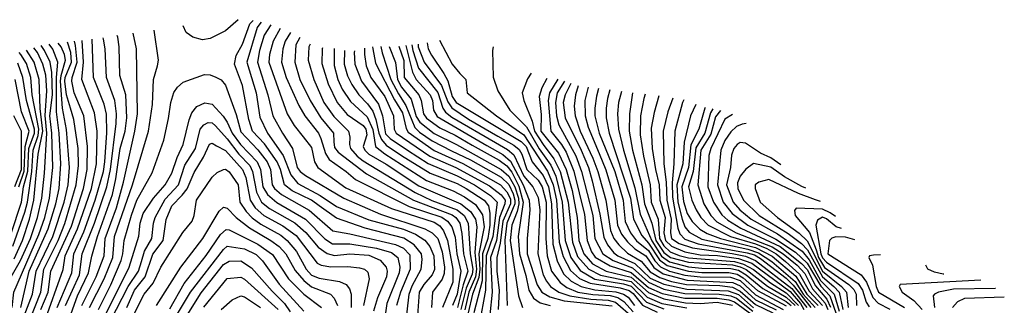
# Model space of a CAD drawing. Extents: x 501367 to 657802, y 482273 to 547541.
# Tile 702 of 714: x 636820 to 641965, y 499077 to 500566. Entities that reach past the tile are written whole.
import ezdxf

# ---------------------------------------------------------------- set-up
doc = ezdxf.new("R2010")
doc.units = 0

msp = doc.modelspace()

# ---------------------------------------------------------------- linework, layer by layer
at = {"layer": '0CON20XD'}
for points in [[(637960.8, 500566.4), (637895, 500508.5), (637815, 500467.8), (637775, 500460.6), (637724.6, 500474.6), (637689.8, 500499.8), (637674, 500534.3)], [(638835.1, 498965), (638855.1, 499135), (638871.6, 499178.4), (638918.1, 499265), (638923.5, 499315), (638918.8, 499345), (638881.2, 499391.2), (638827.2, 499427.2), (638625, 499478.9), (638475, 499530.2), (638384.7, 499594.7), (638344.1, 499624.1), (638244.3, 499674.3), (638203.3, 499705), (638183.3, 499785), (638166.1, 499825), (638099, 499919), (638036.2, 499985), (638017.6, 500045), (637985, 500223.1), (637943.2, 500335), (637951.1, 500378.9), (637985, 500438.5), (638022.7, 500545), (638039.4, 500563.1)], [(638082.6, 500553.9), (638074.4, 500545.6), (638061.6, 500525), (638007.2, 500345), (638054.9, 500184.9), (638075, 500057.8), (638115, 499974.4), (638197.3, 499857.3), (638236.4, 499756.4), (638272.6, 499712.6), (638389.4, 499649.4), (638475, 499592.4), (638645, 499522.8), (638825, 499472.8), (638887.5, 499447.5), (638936.8, 499416.8), (638963.3, 499383.3), (638984.3, 499335), (638987.1, 499263), (638974.8, 499235), (638931.8, 499185), (638908, 499145), (638895.1, 498974.9)], [(637185.4, 499065), (637262.3, 499215), (637306, 499325), (637315.6, 499435), (637410.4, 499705), (637492.7, 499985), (637514.3, 500124.3), (637520, 500255), (637540, 500325), (637545.4, 500355), (637523.3, 500511.8)], [(638132.3, 500539.8), (638097.4, 500485), (638072.5, 500405), (638062.3, 500345), (638116.4, 500175), (638142.7, 500065), (638193, 499975), (638245.6, 499895), (638270.4, 499795), (638285.2, 499775), (638313.4, 499753.4), (638513.4, 499635), (638705, 499552.4), (638937.2, 499475), (638975.3, 499455.3), (639004.1, 499424.1), (639026.7, 499355), (639039.1, 499275), (639037.9, 499242.1), (639027.3, 499212.7), (638977.6, 499145), (638971.5, 499065)], [(638181.2, 500520.7), (638145.2, 500455), (638126.1, 500385), (638122.7, 500345), (638217.8, 500075), (638255, 500014.7), (638302.1, 499955), (638345, 499899.1), (638360, 499825), (638378.4, 499795), (638525, 499689.4), (638762.1, 499582.1), (638985, 499509.8), (639015, 499491.6), (639035, 499464.8), (639056.2, 499415), (639083.8, 499265), (639082.4, 499197.6), (639029.1, 499065)], [(638234.2, 500500), (638206.7, 500455), (638195.2, 500415), (638188.6, 500345), (638211.8, 500265), (638278.2, 500118.2), (638310, 500065), (638381.5, 499975), (638393.7, 499946.3), (638417.6, 499867.6), (638436.8, 499836.8), (638526.5, 499775), (638575, 499732.9), (638855, 499591.3), (639025.6, 499535.6), (639055.8, 499515), (639078.1, 499485), (639095, 499431.5), (639103.3, 499345), (639124.7, 499255.3), (639105.2, 499135), (639081, 499075)], [(636838.8, 498911.2), (636930.6, 499145), (636946.6, 499265), (637021.1, 499415), (637056.7, 499503.3), (637116, 499705), (637127.3, 499805), (637125.1, 499895), (637103.3, 500045), (637085.4, 500105), (637065, 500173.8), (637055.8, 500245), (637057.4, 500265), (637091.2, 500345), (637086.9, 500395), (637069.5, 500449.6)], [(636930.7, 499055), (636968.8, 499145), (636983.5, 499255), (637090.2, 499489.8), (637154, 499685), (637172.8, 499785), (637174.6, 499905), (637155.1, 500065), (637105.4, 500185), (637092.1, 500245), (637093.6, 500265), (637121.3, 500345), (637112.3, 500432.3), (637106.9, 500454)], [(636947.9, 498985), (637046.7, 499263.3), (637058.2, 499335), (637122.8, 499475), (637195, 499686.1), (637221.2, 499815), (637224.4, 499984.4), (637210.5, 500080.5), (637145.5, 500255), (637154.4, 500345), (637146.7, 500458.7)], [(637015.7, 499065), (637092.1, 499245), (637103.2, 499345), (637155, 499460), (637215.3, 499625), (637257.5, 499775), (637265.1, 499825.1), (637275.8, 499975.8), (637272.9, 500073), (637261, 500125), (637206.5, 500265), (637198.1, 500464.8)], [(637060.1, 499075), (637132.1, 499235), (637146.1, 499345), (637211.7, 499505), (637275.5, 499695), (637295.3, 499785), (637324.9, 500025.1), (637325.6, 500075.6), (637317, 500145), (637273.5, 500265), (637266.7, 500415), (637258.3, 500465), (637256.2, 500472.6)], [(637079.8, 499009.8), (637123, 499125), (637179.8, 499245), (637197, 499333), (637226.8, 499435), (637304.3, 499655), (637322.9, 499737.1), (637345, 499894.4), (637370.4, 499985), (637379.1, 500055), (637373.9, 500175), (637342.9, 500275), (637340, 500425), (637332.7, 500475), (637329.7, 500483.4)], [(637144.5, 499075), (637219.4, 499225), (637261.3, 499335), (637267, 499425), (637325.8, 499585), (637361.9, 499718.1), (637421.7, 499985), (637435.8, 500075), (637429.7, 500415), (637413.6, 500495.7)], [(638284.3, 500472.8), (638262.5, 500435), (638257.6, 500345), (638284.5, 500255), (638337.2, 500145), (638393.8, 500055), (638459, 499975), (638461.5, 499928.5), (638465, 499900), (638484.3, 499875), (638632.6, 499762.6), (638877, 499625), (639078.9, 499548.9), (639098.7, 499535), (639119, 499505), (639131.1, 499451.1), (639138.7, 499345), (639161.6, 499255), (639136.8, 499183.2), (639107.6, 499065)], [(639014, 500460.1), (639079.7, 500335), (639120.6, 500285), (639151.9, 500255), (639158.6, 500185), (639311.2, 500065), (639455, 499965.1), (639577.1, 499777.1), (639607.6, 499705), (639624.6, 499625), (639638.8, 499405), (639660.3, 499330.3), (639698.1, 499258.1), (639745, 499216), (639801.4, 499191.4), (639957.2, 499167.2), (640005, 499153.1), (640025, 499137.8), (640075, 499076.8), (640151, 499041)], [(636775.1, 499224.9), (636825, 499309.7), (636876, 499425), (636913.4, 499535), (636935.9, 499635), (636950.6, 499765), (636962.4, 499975), (636953.4, 500066.6), (636961.9, 500195), (636957.1, 500277.1), (636941.1, 500335), (636912.5, 500395), (636894.9, 500420.4)], [(636780.5, 499065), (636789.1, 499145), (636920.9, 499445), (636951.4, 499535), (636976.3, 499635), (636992.6, 499795), (636988.2, 499975), (636977.5, 500065), (636991.7, 500175), (636988.4, 500291.6), (636979.4, 500345), (636950.4, 500405), (636932.1, 500432.5)], [(636790.6, 499319.4), (636835.6, 499415), (636872.1, 499525), (636894.4, 499625), (636916.2, 499865), (636941.1, 499985), (636927.5, 500102.5), (636921.5, 500255), (636895.1, 500345), (636855.8, 500407.7)], [(636826.3, 499065), (636870, 499255), (636969.7, 499475), (637009.6, 499605), (637027, 499685), (637035.3, 499815.3), (637026.1, 499975), (637012, 500085), (637012.2, 500265), (637019.9, 500345), (636992.5, 500412.5), (636974.8, 500438.4)], [(636835, 498999.6), (636887.9, 499135), (636906.5, 499255), (636992.9, 499435), (637052.3, 499615), (637073, 499705), (637080.3, 499795), (637064.2, 499994.2), (637044.5, 500104.5), (637033.4, 500246.6), (637036, 500275), (637059, 500355), (637054.2, 500385), (637036.9, 500425), (637021.5, 500444)], [(638338, 500439.2), (638331.5, 500425), (638327.8, 500355), (638357, 500255), (638409.8, 500135), (638460.7, 500060.7), (638538.8, 499985), (638545.7, 499954.3), (638543.7, 499915), (638549.3, 499895), (638583.9, 499855), (638615, 499829.7), (638886.1, 499665), (638973.8, 499623.8), (639105, 499574.7), (639141.8, 499545), (639164, 499505), (639173.8, 499345), (639188.5, 499265), (639185, 499238.8), (639153.4, 499166.6), (639125.2, 499055)], [(638401.8, 500420), (638400.2, 500415), (638398.3, 500338.3), (638431.2, 500231.2), (638478.5, 500135), (638531.9, 500071.9), (638615, 500014.5), (638629.5, 499995), (638634.2, 499965), (638614.5, 499905), (638623.4, 499885), (638643.7, 499865), (638735, 499812.2), (638905, 499700.4), (639125.6, 499605.6), (639175.9, 499565.9), (639201.3, 499525), (639207.8, 499485), (639197.9, 499352.1), (639206.7, 499265), (639201.3, 499225), (639166.8, 499145), (639146.5, 499053.5)], [(638462.6, 500415.4), (638462.4, 500327.6), (638482.3, 500255), (638505.4, 500204.6), (638549.3, 500139.3), (638635, 500058.9), (638664.5, 499994.5), (638679.6, 499905), (638727.1, 499867.1), (638945, 499727.6), (639085, 499673.9), (639145, 499641.9), (639201.8, 499601.8), (639238.4, 499548.4), (639246.4, 499486.4), (639218.2, 499345), (639223.9, 499265), (639219.4, 499220.6), (639186.5, 499135), (639163.2, 499036.8)], [(638517.9, 500406.2), (638515.1, 500335), (638533, 500273), (638555, 500228.4), (638591.5, 500175), (638637.5, 500127.5), (638665, 500088.9), (638681.4, 500045), (638695.8, 499975), (638710.7, 499940.7), (638735, 499912), (638815, 499858.6), (638965, 499766.5), (639105, 499711.1), (639153.6, 499685), (639247.3, 499625), (639269, 499595), (639276.6, 499556.6), (639276.8, 499495), (639266.2, 499425), (639238, 499345), (639236, 499204), (639192.8, 499037.2)], [(638569.2, 500404.2), (638568, 500395), (638570.9, 500335), (638606, 500246), (638695.3, 500125.3), (638716.2, 500065), (638730.8, 499970.8), (638755, 499946.8), (638846.1, 499886.1), (638955, 499816.9), (639105, 499751.8), (639195.9, 499705), (639279.7, 499649.7), (639314.1, 499615), (639292.8, 499435), (639256.6, 499335), (639254.6, 499155.3), (639221.1, 498975)], [(638622.2, 500417.3), (638621.9, 500385), (638630.7, 500325), (638655.5, 500265), (638728.5, 500165), (638772.4, 500065), (638776.6, 499995), (638786.7, 499975), (638963.3, 499855), (639099.6, 499795), (639275, 499700.4), (639335, 499653.4), (639356.5, 499625), (639354.7, 499605), (639327.2, 499535), (639310.7, 499415), (639280.5, 499325), (639288.9, 499145), (639275.9, 499025.9)], [(638664.3, 500425.6), (638664.9, 500414.9), (638679.7, 500339.7), (638777.8, 500147.8), (638819.9, 500079.9), (638838.7, 499998.7), (638849.1, 499979.1), (638985, 499884.7), (639136, 499816), (639331.9, 499705), (639365, 499669.1), (639385, 499631.7), (639384.8, 499605), (639345, 499515), (639330.2, 499399.8), (639313.1, 499325), (639313.1, 499255), (639326.1, 499153.9), (639320, 499055)], [(638707.2, 500426.3), (638713.5, 500393.5), (638759.7, 500255), (638798.9, 500178.9), (638838.5, 500118.5), (638884.4, 500004.4), (638909.2, 499979.2), (638974.8, 499934.8), (639077, 499883), (639175.2, 499835.2), (639335, 499744.5), (639375, 499706), (639398, 499658), (639407.7, 499625), (639406.7, 499605), (639365.3, 499505.3), (639355.4, 499415.4), (639367, 499075)], [(638750.1, 500427), (638783.4, 500343.4), (638793.4, 500255), (638815, 500214.8), (638865, 500151.6), (638891.7, 500061.7), (638911.4, 500031.4), (638985, 499973.1), (639101.7, 499915), (639335.1, 499785), (639375, 499750.3), (639406.6, 499695), (639426.1, 499635), (639428, 499605), (639419.1, 499565), (639390.8, 499495), (639382.3, 499415), (639425.7, 499125.7), (639446.7, 499065)], [(638800.3, 500428.2), (638827.2, 500352.8), (638829, 500265), (638904.9, 500175), (638917.5, 500145), (638930.5, 500075), (638945, 500052.3), (639015, 500002.3), (639095, 499964.4), (639185, 499911.8), (639325, 499833.5), (639365, 499804), (639391.3, 499771.3), (639428.6, 499698.6), (639449.9, 499615), (639424.2, 499435), (639431, 499345), (639465, 499232.7), (639480.1, 499155), (639504, 499114), (639538.9, 499088.9), (639591.4, 499075)], [(638837.1, 500431.8), (638872.3, 500292.3), (638890.9, 500255), (638965.4, 500175), (638976.7, 500145), (638982.2, 500095), (639001, 500061), (639260.9, 499910.9), (639345, 499862.8), (639385, 499828.6), (639450.7, 499705), (639482.1, 499625), (639484.9, 499575), (639471.4, 499425), (639471.7, 499345), (639524, 499184), (639548.5, 499145), (639589.9, 499119.9), (639665, 499099.4), (639915, 499073.9)], [(638868.9, 500434.9), (638873.7, 500405), (638904.4, 500314.4), (639005, 500187.2), (639031.3, 500105), (639044.8, 500084.8), (639078.3, 500058.3), (639305.7, 499925.7), (639369.4, 499889.4), (639401.1, 499861.1), (639455, 499750), (639501.8, 499695), (639529, 499639), (639537.4, 499575), (639528, 499345), (639555.5, 499235.5), (639571.8, 499201.8), (639594.2, 499174.2), (639636.7, 499145), (639695.3, 499125), (639805, 499108.9), (639895, 499103.5), (639933.4, 499093.4), (640025, 499012.2)], [(638901.8, 500438.2), (638902.2, 500425), (638933.9, 500345), (639023.6, 500223.6), (639057.2, 500137.2), (639077.2, 500107.2), (639165, 500047.2), (639318.1, 499958.1), (639401.4, 499911.4), (639429.2, 499889.2), (639444.4, 499864.4), (639470.7, 499785), (639529.1, 499729.1), (639550.8, 499695), (639570.2, 499615), (639569.3, 499425), (639576.8, 499335), (639599.2, 499255), (639643.5, 499195), (639679.4, 499169.4), (639735.7, 499145.7), (639815, 499132.6), (639905, 499126.7), (639945, 499116.7), (639975.8, 499095.8), (640025, 499042.7)], [(638948.6, 500446.3), (638954.6, 500415), (638971.2, 500381.2), (639037, 500285), (639057, 500247), (639080, 500165), (639100, 500135), (639440.3, 499930.3), (639467.2, 499905), (639498, 499825), (639555, 499752.8), (639582.9, 499695), (639599.5, 499605), (639606.2, 499396.2), (639628.1, 499308.1), (639661.4, 499241.4), (639702, 499202), (639754, 499174), (639825, 499157.5), (639935, 499146.5), (639974.9, 499135.1), (639998.5, 499118.5), (640031.8, 499075)], [(639294.3, 500425.3), (639290.5, 500405), (639293.9, 500266.1), (639318.5, 500195), (639381.2, 500095), (639467.9, 500007.9), (639535, 499893.2), (639595, 499807), (639620.7, 499750.7), (639654.8, 499615), (639670.6, 499415), (639700.4, 499325), (639748.3, 499258.3), (639825, 499213.5), (639975, 499188.2), (640015, 499175.8), (640095, 499093.2), (640185, 499057.4)], [(636784.5, 499385.5), (636847, 499563), (636860.4, 499615), (636883.9, 499775), (636890.1, 499885), (636917.4, 499962.6), (636919.9, 499995), (636884.9, 500175.1), (636878.9, 500265), (636855, 500338.4), (636825.4, 500385), (636817.2, 500395.2)], [(636774, 499446), (636830.4, 499615), (636840.5, 499695), (636862.9, 499777.1), (636868.4, 499895), (636897.7, 499975), (636897.8, 499995), (636855.1, 500145), (636835.8, 500265), (636809.7, 500339.7)], [(636815.1, 499695), (636844.2, 499775.8), (636848.1, 499905), (636869.2, 499985), (636829, 500085), (636796.9, 500255)], [(637231.1, 499055), (637296.4, 499183.6), (637349.5, 499310.5), (637359.4, 499345), (637365.2, 499415), (637403.9, 499546.1), (637432.7, 499625), (637512.5, 499767.5), (637572.7, 499937.3), (637598.2, 500051.8), (637609.5, 500135), (637625, 500187.1), (637644.7, 500215.3), (637675, 500240), (637785, 500280), (637815, 500279.2), (637845, 500267.1), (637872, 500252), (637894.7, 500224.7), (637951.5, 500071.5), (637975, 499981.7), (638065, 499887.6), (638112.6, 499825), (638131.4, 499785), (638138.7, 499705), (638151.6, 499685), (638187.8, 499655), (638332.8, 499572.8), (638455.7, 499465.7), (638545, 499450), (638782.9, 499392.9), (638825, 499373.8), (638859.4, 499339.4), (638860.1, 499265), (638810.1, 499145), (638789.5, 499075)], [(639492.2, 500288.3), (639472.6, 500257.4), (639445.8, 500185), (639453.8, 500145), (639497.4, 500037.4), (639510.4, 499985), (639555.5, 499915.5), (639611.4, 499841.4), (639644.6, 499774.6), (639686.2, 499615), (639708.2, 499405), (639735, 499331.6), (639793.8, 499265), (639855, 499234.2), (640015, 499199.8), (640099.1, 499119.1), (640175, 499086.5), (640305, 499063.5)], [(639573.7, 500259.8), (639548.4, 500211.6), (639534.8, 500165), (639545, 500072.5), (639543.6, 499985), (639635, 499870.5), (639676.2, 499785), (639706.2, 499675), (639733.5, 499535), (639741.6, 499415), (639768.5, 499345), (639813.4, 499293.4), (639885, 499255.2), (640015, 499223.1), (640105, 499142.6), (640185, 499109.3), (640298.5, 499088.5), (640375, 499086.2), (640465, 499093), (640545, 499076.4)], [(639632.6, 500256.1), (639588.2, 500185), (639582, 500145), (639594.5, 499985), (639651.5, 499915), (639675, 499874.8), (639716.1, 499776.1), (639770.8, 499550.8), (639784.5, 499415), (639807.2, 499355), (639827.6, 499327.6), (639905, 499281.7), (640015, 499247.5), (640105, 499169.4), (640177.5, 499137.5), (640295, 499113.1), (640465, 499113.9), (640525, 499105.6), (640555, 499095), (640645, 499028.1)], [(639666.3, 500245.5), (639629.2, 500185), (639619.2, 500135), (639624.3, 500065), (639637.5, 500017.5), (639725, 499855.7), (639755.7, 499775), (639813.9, 499545), (639825.1, 499425), (639867.3, 499345), (639920.7, 499310.7), (640021.1, 499271.1), (640105, 499196.4), (640185, 499161.4), (640295, 499137.3), (640475, 499134.3), (640535, 499125.6), (640565, 499113.5), (640650.1, 499045)], [(639700.1, 500234.2), (639670.4, 500175), (639660.2, 500135), (639671, 500055), (639754, 499885), (639791.6, 499795), (639811.5, 499725), (639851.8, 499551.8), (639871.8, 499431.8), (639892, 499392), (639925, 499350.3), (639945.2, 499335), (640034.1, 499294.1), (640115, 499218.5), (640185, 499187.5), (640305, 499160.4), (640521.3, 499151.3), (640575, 499132.1), (640655, 499062.7)], [(639737.2, 500221.9), (639723.8, 500175), (639717.1, 500115), (639722.9, 500065), (639748.5, 499985), (639815, 499843.9), (639841.3, 499775), (639881.9, 499625), (639907.4, 499467.4), (639924.9, 499425), (639951.2, 499391.2), (639995, 499349.2), (640066.7, 499306.7), (640115, 499251), (640165, 499221.6), (640225, 499201), (640304.6, 499184.6), (640479.1, 499179.1), (640545, 499170.5), (640585, 499150.6), (640665, 499080.3), (640755, 499037.6)], [(639789.8, 500214), (639773, 500145), (639775.1, 500065), (639789.5, 500005), (639847.7, 499867.7), (639883.1, 499783.1), (639928.8, 499625), (639942.8, 499495), (639965, 499447.4), (639995, 499406.7), (640035, 499370.5), (640090.9, 499335), (640133.4, 499273.4), (640181.3, 499241.3), (640308.3, 499208.3), (640545.7, 499195.7), (640585, 499177.5), (640665, 499105.8), (640772.1, 499052.1)], [(639843.6, 500207.4), (639833.1, 500166.9), (639824.6, 500105), (639826, 500065), (639847.9, 499975), (639928.9, 499775), (639973.4, 499625), (639977.3, 499582.7), (639983.8, 499513.8), (640011.1, 499455), (640042.9, 499412.9), (640105, 499362.6), (640139, 499309), (640167.6, 499277.6), (640215, 499253.7), (640295, 499234.2), (640375, 499225.3), (640533.3, 499223.3), (640585, 499205.2), (640665, 499131.6), (640809.4, 499055)], [(639903.9, 500200), (639891.2, 500155), (639883.7, 500105), (639884.3, 500055), (639899.9, 499975), (640011.4, 499635), (640026.5, 499525), (640071, 499441), (640105, 499400.9), (640163.2, 499313.2), (640203.5, 499283.5), (640315, 499254.7), (640385, 499247.8), (640525, 499246.8), (640568.7, 499238.7), (640600.5, 499220.5), (640675, 499153), (640824.2, 499074.2)], [(639965.2, 500192.5), (639948.9, 500135), (639943.3, 500075), (639949, 499995), (639975.3, 499885), (640035, 499689.2), (640061.5, 499551.5), (640122.7, 499412.7), (640172.8, 499332.8), (640215, 499303.1), (640315, 499277.8), (640385, 499270.5), (640535, 499267.8), (640575, 499259.9), (640615.8, 499235.8), (640703.5, 499163.5), (640825, 499097), (640850.3, 499075)], [(640022.4, 500185.5), (640005.8, 500075.8), (640004.6, 499985), (640021.7, 499885), (640071.4, 499705), (640083.8, 499605), (640122.1, 499505), (640144.5, 499415), (640185, 499351.1), (640221.1, 499325), (640315, 499300.8), (640545, 499286.9), (640585, 499277.5), (640615, 499262.5), (640726.7, 499176.7), (640825, 499119.6), (640871.2, 499075)], [(640087.8, 500177.5), (640080.5, 500155), (640064.3, 500065), (640061.9, 499965), (640078.8, 499855), (640115.1, 499705), (640119.5, 499615), (640156.3, 499525), (640163.1, 499425), (640185, 499387.1), (640218.9, 499355), (640265, 499335.6), (640314.2, 499324.2), (640555, 499305), (640601.8, 499291.8), (640653.8, 499263.8), (640743.6, 499193.6), (640825, 499142.3), (640888.9, 499075)], [(640159.8, 500168.6), (640135, 500082.9), (640118.7, 500001.3), (640124, 499895), (640141.8, 499785), (640162.1, 499705), (640164.4, 499625), (640192.1, 499535), (640186.2, 499453.8), (640193.6, 499415), (640225, 499385.4), (640295, 499355.1), (640375, 499340.5), (640466.1, 499336.1), (640575, 499321.3), (640645, 499295.6), (640845, 499148.5), (640899.1, 499085), (640917.1, 499055)], [(640231.9, 500157.7), (640205.7, 500085.7), (640181.4, 499985), (640186.2, 499815), (640198.6, 499718.6), (640202.1, 499625), (640223.4, 499525), (640220.5, 499455), (640226.2, 499425), (640265, 499399.6), (640335.4, 499375.4), (640543.3, 499346.7), (640612, 499332), (640665, 499310.8), (640855, 499163.5), (640932.1, 499065)], [(640290.2, 500149), (640283.3, 500135), (640243, 499985), (640238.2, 499815), (640228.8, 499715), (640230.7, 499640.7), (640258.2, 499478.2), (640268.8, 499448.8), (640295, 499421.6), (640365, 499396.5), (640620.5, 499350.5), (640659.2, 499339.2), (640690.5, 499320.5), (640825, 499217.3), (640862.1, 499182.1), (640952.9, 499065)], [(637266.8, 499023.2), (637392.5, 499275), (637443.2, 499436.8), (637449.2, 499505), (637464.9, 499555.1), (637519, 499635), (637580.2, 499705), (637615, 499765.5), (637642.5, 499847.5), (637673.8, 499915), (637705.6, 500044.4), (637719.8, 500080.2), (637745, 500113.5), (637788.1, 500131.9), (637825, 500125.9), (637883.2, 500063.2), (637905, 500031.8), (637930.6, 499975), (637974.6, 499915), (638060.5, 499825), (638078.7, 499785), (638090.3, 499695), (638115, 499654.4), (638163.1, 499613.1), (638314.3, 499525.7), (638415, 499422.6), (638455, 499397.8), (638545, 499396.6), (638684.5, 499375), (638762.6, 499352.6), (638795.7, 499325), (638805.8, 499275), (638802.5, 499245), (638738.5, 499085), (638723.1, 498975)], [(640353.2, 500124.8), (640325.5, 500065), (640292.1, 499927.9), (640284.9, 499815), (640253.3, 499705), (640259.3, 499615), (640280.7, 499525), (640295, 499485.6), (640318.2, 499458.2), (640385, 499421.1), (640625, 499369), (640680.7, 499350.7), (640750.1, 499305), (640871, 499201), (640913.5, 499135), (640975.5, 499065)], [(640401.7, 500108.9), (640399.2, 500105), (640368.8, 499995), (640326.2, 499913.8), (640314.3, 499795), (640279.3, 499695), (640288.7, 499618.7), (640307.9, 499555), (640333, 499513), (640373.6, 499473.6), (640411.7, 499451.7), (640480.9, 499425), (640665, 499377.6), (640752.1, 499332.1), (640875, 499228.1), (640932.9, 499135), (640991.5, 499075)], [(640442, 500101.5), (640428.8, 500081.2), (640400.4, 499975), (640352.1, 499897.9), (640339, 499775), (640313.8, 499695), (640331.1, 499625), (640354.5, 499574.5), (640378.6, 499535), (640417.9, 499495), (640534.8, 499435), (640665, 499397.1), (640723.1, 499373.1), (640771.9, 499345), (640821.7, 499305), (640895, 499239.3), (640945, 499149.6), (641014.6, 499075)], [(640481, 500092.1), (640455, 500059.1), (640430.5, 499969.5), (640379.1, 499885), (640363.9, 499705), (640395.4, 499605), (640431.6, 499545), (640462.6, 499512.6), (640563.3, 499455), (640751.7, 499381.7), (640809.4, 499345), (640881.5, 499285), (640922, 499242), (640962.6, 499162.6), (641027.8, 499087.8), (641042.2, 499055)], [(636794, 499696), (636829.1, 499785), (636829.5, 499985), (636789, 500065)], [(640544.3, 500071.8), (640505, 500046.7), (640430.7, 499895), (640421.6, 499858.4), (640415.1, 499695), (640444.6, 499615), (640488, 499548), (640520.4, 499520.4), (640588.2, 499478.2), (640792.8, 499382.8), (640905, 499295.1), (640935, 499263), (640978, 499178), (641037.9, 499107.9), (641057.1, 499067.1)], [(637294.4, 498995.6), (637386.2, 499175), (637440.3, 499255), (637455.7, 499304.3), (637471.9, 499358.1), (637509.8, 499425), (637518.5, 499505), (637527.9, 499535), (637579.7, 499630.2), (637650.3, 499705), (637683.3, 499806.7), (637738.9, 499895), (637763.1, 499995), (637781.6, 500018.4), (637805, 500029.3), (637825, 500027.7), (637843.1, 500013.1), (637905, 499944.5), (637965.1, 499865.1), (638022.6, 499805), (638037.1, 499775), (638056.7, 499666.7), (638083.9, 499615), (638125, 499581.5), (638257.3, 499507.3), (638315.9, 499455.9), (638380.3, 499380.3), (638427.2, 499347.2), (638465, 499336), (638545, 499344.9), (638645, 499337.6), (638702.7, 499312.7), (638735.1, 499275.1), (638740.7, 499255), (638736.1, 499225), (638690.2, 499115), (638669, 499045)], [(640615.3, 500025.1), (640595, 500022.3), (640565, 500009), (640535, 499981.7), (640504.5, 499935.5), (640483.7, 499885), (640465.6, 499705), (640496.1, 499615), (640543.3, 499555), (640623.9, 499495), (640771.6, 499421.6), (640874.3, 499354.3), (640935, 499295.7), (641005.7, 499175.7), (641052.8, 499125), (641095, 499008.1)], [(637379.9, 499065), (637419.3, 499155), (637475.3, 499224.8), (637516.4, 499343.6), (637570, 499415), (637585.1, 499524.9), (637615, 499595.9), (637669.8, 499650.2), (637695.3, 499684.7), (637730.9, 499769.1), (637780.3, 499849.7), (637812.6, 499917.4), (637825, 499922.5), (637849, 499909), (637895, 499883.9), (637985.1, 499785), (638002.5, 499742.5), (638024.4, 499625), (638049.7, 499585), (638095, 499544.3), (638195, 499490.8), (638265, 499439.8), (638375, 499296.7), (638396.1, 499286.1), (638445, 499277.1), (638535, 499279.5), (638595, 499272.3), (638622.2, 499265), (638639.6, 499249.6), (638646.3, 499215), (638617.1, 499075)], [(640796.9, 499809.2), (640745, 499846.1), (640690.2, 499870.2), (640612, 499922), (640585, 499925.3), (640568, 499915), (640551, 499895), (640539.9, 499859.9), (640534, 499795), (640513.7, 499705), (640548, 499615), (640583.3, 499575), (640641.6, 499525), (640779.7, 499449.7), (640908.5, 499358.5), (640945, 499314), (641005, 499206.6), (641075.2, 499135.2), (641101.1, 499045)], [(637419.5, 499035), (637470, 499135), (637517.5, 499192.5), (637557.9, 499275), (637673.2, 499456.8), (637720.7, 499515), (637732.2, 499545), (637744.2, 499625), (637825, 499745.4), (637851.2, 499768.8), (637885, 499785.3), (637895, 499786.2), (637915, 499772.7), (637962.1, 499705), (637969.8, 499615), (638004.2, 499565), (638035, 499532.6), (638079.2, 499499.2), (638185, 499441.7), (638217.4, 499415), (638266.9, 499356.9), (638316.7, 499265), (638345, 499233.4), (638385, 499217.7), (638491.3, 499201.3), (638525.2, 499185.2), (638543, 499163), (638551.9, 499135), (638551.9, 499065)], [(640928, 499687.6), (640906.3, 499696.3), (640816.4, 499746.4), (640745, 499796.7), (640655, 499815.9), (640613.6, 499786.4), (640585, 499750.4), (640569.7, 499715), (640572.3, 499685), (640602.4, 499625), (640683.6, 499545), (640835, 499450.4), (640905, 499399.4), (640936.3, 499366.3), (641014.2, 499224.2), (641074.5, 499175), (641101.1, 499145), (641121.5, 499055)], [(641003.4, 499617.7), (640977.4, 499627.4), (640889.3, 499659.3), (640735, 499732.3), (640681.3, 499718.7), (640663.2, 499705), (640663.4, 499685), (640688.8, 499615), (640780.4, 499535), (640893.1, 499453.1), (640935, 499413.1), (641015, 499253.8), (641114.2, 499175), (641139.9, 499145), (641149.1, 499065)], [(637535.2, 499075), (637661.4, 499275), (637776.7, 499425), (637861.6, 499568.4), (637885, 499589.1), (637905, 499583.9), (637950.5, 499535), (638020, 499480), (638132.2, 499415), (638175, 499383.8), (638211.5, 499345), (638258.7, 499258.7), (638304.8, 499205), (638345, 499172.7), (638444.8, 499134.8), (638463, 499113), (638480.2, 499075)], [(641081.8, 499539.1), (641055, 499559.6), (641015, 499577.5), (640877.3, 499582.7), (640868.8, 499571.2), (640871.5, 499545), (640946.6, 499456.6), (640982.2, 499365), (640994.5, 499325), (641025, 499274.4), (641152.4, 499185), (641178.4, 499158.4), (641189.8, 499135), (641192.9, 499075)], [(641113.9, 499476.6), (641086.5, 499486.5), (641035, 499527.1), (641015, 499536.2), (640988.8, 499521.2), (640980.6, 499495), (641005.7, 499345), (641015, 499323.3), (641035, 499301.9), (641200.8, 499190.8), (641224.1, 499155), (641242.8, 499092.8), (641258.2, 499068.2)], [(637605, 499058.4), (637679.8, 499190.2), (637794.3, 499335.7), (637869.6, 499445), (637898.6, 499471.4), (637915, 499469.4), (638065, 499394.6), (638141.1, 499341.1), (638224.9, 499214.9), (638305.3, 499135.3), (638396.2, 499065)], [(641182.8, 499418.5), (641135, 499431.3), (641085, 499433.1), (641062.6, 499427.4), (641050.8, 499415), (641042.2, 499345), (641215.9, 499235), (641245, 499196.6), (641277.8, 499117.8), (641305, 499087.6), (641366.7, 499056.7)], [(637635, 499014.4), (637711.9, 499145), (637885, 499368.1), (637905, 499385.2), (637995, 499370.9), (638055, 499341), (638088.8, 499308.8), (638175, 499187.4), (638305.5, 499045.5)], [(641318, 499340.2), (641281.3, 499338.7), (641260, 499335), (641256, 499325), (641275.9, 499285.9), (641294.9, 499174.9), (641307.3, 499145), (641443, 499065)], [(637651.9, 498955), (637769.1, 499140.9), (637885, 499289.3), (637915, 499307.3), (637975, 499307.8), (638032.1, 499272.1), (638139.3, 499149.3), (638204.2, 499085), (638233, 499043)], [(641648.6, 499238.6), (641645, 499238.5), (641599, 499249), (641565.6, 499265), (641554.6, 499285.5)], [(637783.1, 499066.9), (637905, 499217.1), (637975, 499222.4), (637995, 499212.4), (638170.3, 499055)], [(641842, 499207.5), (641421.2, 499185), (641415.8, 499175), (641431.2, 499145), (641492, 499102), (641535.2, 499055)], [(641917.9, 499164.2), (641916, 499164), (641699.1, 499160.9), (641620.6, 499145), (641600, 499135), (641593.6, 499125), (641599.2, 499065)], [(637872.5, 499055), (637930.4, 499105), (637975, 499126.2), (637995, 499120), (638077.6, 499065)], [(641964.6, 499118.8), (641757.4, 499112.6), (641719.7, 499095), (641693.9, 499065)]]:
    msp.add_lwpolyline(points, dxfattribs=at)

doc.saveas('drawing.dxf')
